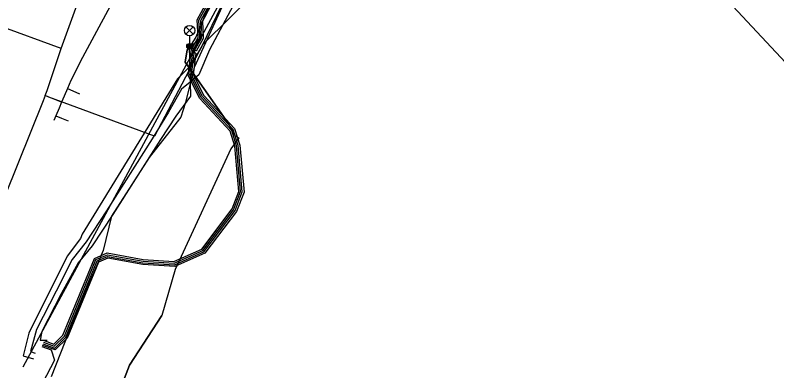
# Model space of a CAD drawing. Extents: x -595540 to -593988, y -1160850 to -1159202.
# Drawn here: x -594294.7 to -594240, y -1160596.1 to -1160570.6 of the extents above; entities that cross this region are included whole.
import ezdxf

# ---------------------------------------------------------------- set-up
doc = ezdxf.new("R2010")
doc.units = 0
for name, color, linetype in [('BVK-VODOVOD_trasa neprovozované sítě', 7, 'Continuous'), ('BVK-VODOVOD_trasa sítě', 7, 'Continuous'), ('BVK-VODOVOD_trasa zrušené sítě', 7, 'Continuous'), ('CETIN_kabel podzemní', 7, 'Continuous'), ('DSP-SDEL-VODAFONE_kabel', 7, 'Continuous'), ('EON-NN_kabel', 7, 'Continuous'), ('TSB_kabel VO', 7, 'Continuous'), ('TSB_lampy VO', 7, 'Continuous')]:
    doc.layers.add(name, color=color, linetype=linetype)

msp = doc.modelspace()

# ---------------------------------------------------------------- linework, layer by layer
at = {"layer": 'BVK-VODOVOD_trasa neprovozované sítě'}
for p, q in [((-594291.73, -1160576.69), (-594292.24, -1160576.49)), ((-594291.13, -1160576.42), (-594291.32, -1160576.86)), ((-594291.32, -1160576.86), (-594291.73, -1160576.69)), ((-594291.32, -1160576.86), (-594291.5, -1160577.29))]:
    msp.add_line(p, q, dxfattribs=at)
for points in [[(-594231.76, -1160518.96), (-594236.62, -1160522.41), (-594239.3, -1160524.52), (-594241.6, -1160526.54), (-594247.56, -1160531.92), (-594248.28, -1160532.61), (-594248.64, -1160532.93), (-594248.98, -1160533.27), (-594249.23, -1160533.5), (-594261.98, -1160544.08), (-594264.51, -1160546.25), (-594265.79, -1160546.11), (-594266.63, -1160545.19), (-594267.71, -1160545.17), (-594272.23, -1160549.48), (-594276.44, -1160553.66), (-594279.18, -1160556.77), (-594282.17, -1160560.9), (-594285.47, -1160565.83), (-594287, -1160568.38), (-594289.83, -1160573.64), (-594290.664, -1160575.302), (-594290.91, -1160575.88), (-594291.13, -1160576.42)], [(-594291.5, -1160577.29), (-594291.73, -1160577.83), (-594291.87, -1160578.172)]]:
    msp.add_lwpolyline(points, dxfattribs=at)
at = {"layer": 'BVK-VODOVOD_trasa sítě'}
for p, q in [((-594291.346, -1160573.014), (-594297.829, -1160570.63)), ((-594292.497, -1160576.389), (-594292.658, -1160576.764)), ((-594292.497, -1160576.389), (-594292.363, -1160576.016)), ((-594292.24, -1160576.49), (-594292.497, -1160576.389))]:
    msp.add_line(p, q, dxfattribs=at)
for points in [[(-594292.363, -1160576.016), (-594291.346, -1160573.014), (-594287.553, -1160562.514), (-594285.45, -1160556.69), (-594285.028, -1160542.534), (-594284.896, -1160538.041), (-594284.877, -1160537.544), (-594284.85, -1160536.56)], [(-594290.91, -1160575.88), (-594290.52, -1160576.05), (-594290.05, -1160576.26)], [(-594292.658, -1160576.764), (-594303.62, -1160604.02), (-594315.91, -1160637.18), (-594319.14, -1160646.13), (-594334.09, -1160685.85), (-594339.729, -1160698.34), (-594373.62, -1160759.16), (-594404.485, -1160814.598), (-594408.34, -1160821.09), (-594414.6, -1160832.37), (-594420.45, -1160842.93), (-594420.622, -1160843.241)], [(-594291.73, -1160577.83), (-594291.32, -1160578), (-594290.85, -1160578.2)]]:
    msp.add_lwpolyline(points, dxfattribs=at)
at = {"layer": 'BVK-VODOVOD_trasa zrušené sítě'}
msp.add_lwpolyline([(-594271.061, -1160562.676), (-594271.213, -1160562.826), (-594281.2, -1160572.75), (-594284.65, -1160579.31), (-594292.24, -1160576.49)], dxfattribs=at)
at = {"layer": 'CETIN_kabel podzemní'}
for points in [[(-594397.69, -1160477.62), (-594394.16, -1160480.82), (-594384.75, -1160496.07), (-594375, -1160498.47), (-594367.92, -1160501.34), (-594349.23, -1160495.18), (-594324.43, -1160495.87), (-594318.64, -1160500), (-594300.05, -1160520.27), (-594288.48, -1160533), (-594285.33, -1160530.34), (-594270.76, -1160546.62), (-594270.1, -1160547.36), (-594265.41, -1160552.56), (-594264.66, -1160553.39), (-594258.99, -1160559.65), (-594255.5, -1160556.7), (-594237.64, -1160575.85), (-594236.34, -1160574.96), (-594224.6, -1160583.12), (-594216.1, -1160588.67), (-594201.71, -1160597.78)], [(-594239.36, -1160543.16), (-594241.69, -1160541.25), (-594242.43, -1160541.26), (-594243.35, -1160541.64), (-594252.82, -1160548.85), (-594253.4, -1160549.23), (-594255.79, -1160548.46), (-594257.96, -1160548.19), (-594259.48, -1160548.53), (-594260.66, -1160549.12), (-594263.11, -1160551.12), (-594266.19, -1160553.91), (-594271.27, -1160558.34), (-594275.06, -1160562.25), (-594277.26, -1160565.18), (-594279.79, -1160569.99), (-594281.8, -1160574.36), (-594282.43, -1160576.88), (-594282.77, -1160577.93), (-594285.04, -1160580.84), (-594287.75, -1160585.04), (-594288.34, -1160587.52), (-594290.41, -1160592.38), (-594292.07, -1160596.59)]]:
    msp.add_lwpolyline(points, dxfattribs=at)
at = {"layer": 'DSP-SDEL-VODAFONE_kabel'}
for points in [[(-594278.87, -1160579.28), (-594279.36, -1160578.36), (-594281.91, -1160574.75), (-594282.46, -1160573.99), (-594282.3, -1160573.09), (-594281.88, -1160572.73), (-594281.32, -1160572.25), (-594281.31, -1160571.23), (-594279.07, -1160566.98), (-594277.64, -1160565.39), (-594273.77, -1160560.57), (-594267.37, -1160555.24), (-594263.75, -1160551.61), (-594261.17, -1160549.59)], [(-594279.07, -1160566.98), (-594281.31, -1160571.23), (-594281.32, -1160572.25), (-594282.3, -1160573.09), (-594282.46, -1160573.99), (-594281.91, -1160574.75), (-594279.36, -1160578.36), (-594278.87, -1160579.28), (-594278.59, -1160579.42), (-594279.17, -1160580.22), (-594283.18, -1160588.87), (-594284.12, -1160592.17), (-594286.45, -1160595.75), (-594287.29, -1160597.93)], [(-594278.87, -1160579.28), (-594278.59, -1160579.42), (-594279.17, -1160580.22), (-594283.18, -1160588.87), (-594284.12, -1160592.17)], [(-594327.4, -1160690.13), (-594325.66, -1160686.38), (-594320.35, -1160671.64), (-594316.63, -1160661.17), (-594313.22, -1160652.2), (-594311.69, -1160647.61), (-594307.97, -1160636.56), (-594305.86, -1160634.1), (-594303.06, -1160632.07), (-594298.88, -1160630.06), (-594298.35, -1160629.49), (-594296.72, -1160620.46), (-594293.33, -1160607.75), (-594292.24, -1160605.24), (-594292.1, -1160604.59), (-594291.27, -1160603.58), (-594289.98, -1160602.39), (-594288.64, -1160599.74), (-594287.29, -1160597.93), (-594286.45, -1160595.75), (-594284.12, -1160592.17)]]:
    msp.add_lwpolyline(points, dxfattribs=at)
at = {"layer": 'EON-NN_kabel'}
for points in [[(-594277.88, -1160567.39), (-594278.25, -1160568), (-594278.598, -1160568.113), (-594279.838, -1160569.926), (-594281.259, -1160572.848), (-594282.124, -1160574.286), (-594282.144, -1160574.32), (-594283.012, -1160575.193), (-594289.846, -1160586.347), (-594289.976, -1160586.641), (-594290.921, -1160587.916), (-594293.671, -1160593.439), (-594294.075, -1160595.062), (-594293.346, -1160595.277)], [(-594279.015, -1160569.922), (-594280.71, -1160573.099), (-594281.471, -1160574.906), (-594282.095, -1160575.423), (-594282.704, -1160575.928), (-594283.639, -1160577.583), (-594284.823, -1160579.479), (-594288.099, -1160584.657), (-594289.553, -1160586.894), (-594290.561, -1160588.154), (-594291.702, -1160590.426), (-594293.118, -1160593.175), (-594293.567, -1160594.76), (-594293.21, -1160594.883)], [(-594280.588, -1160569.504), (-594281.698, -1160572.192), (-594282.025, -1160572.722), (-594282.157, -1160572.973), (-594282.124, -1160574.286), (-594282.095, -1160575.423), (-594282.069, -1160576.426), (-594283.133, -1160577.853), (-594284.214, -1160579.527), (-594287.652, -1160584.921), (-594289.118, -1160587.176), (-594290.134, -1160588.382), (-594291.346, -1160590.608), (-594292.744, -1160593.323), (-594292.862, -1160593.947), (-594292.366, -1160593.958)]]:
    msp.add_lwpolyline(points, dxfattribs=at)
at = {"layer": 'TSB_kabel VO'}
for points in [[(-594262.86, -1160562.69), (-594263.23, -1160565.91), (-594277.75, -1160565.55), (-594294.1, -1160595.89)], [(-594279.578, -1160568.008), (-594281.218, -1160571.022), (-594281.158, -1160572.293), (-594281.664, -1160573.202), (-594282, -1160572.891), (-594282.137, -1160572.847), (-594282.082, -1160572.979), (-594281.677, -1160573.353), (-594281.874, -1160574.868), (-594281.111, -1160576.386), (-594278.9, -1160578.757), (-594278.532, -1160579.945), (-594278.227, -1160583.316), (-594278.761, -1160584.699), (-594281.035, -1160587.696), (-594283.197, -1160588.652), (-594285.502, -1160588.509), (-594288.009, -1160588.057), (-594288.681, -1160588.346), (-594290.917, -1160593.792), (-594291.784, -1160594.648), (-594292.702, -1160594.32)], [(-594292.662, -1160594.207), (-594291.815, -1160594.509), (-594291.019, -1160593.724), (-594288.774, -1160588.255), (-594288.023, -1160587.932), (-594285.487, -1160588.39), (-594283.219, -1160588.531), (-594281.112, -1160587.599), (-594278.867, -1160584.64), (-594278.349, -1160583.299), (-594278.651, -1160579.968), (-594279.007, -1160578.819), (-594281.21, -1160576.455), (-594281.998, -1160574.889), (-594281.772, -1160573.149), (-594281.279, -1160572.264), (-594281.339, -1160570.994), (-594279.679, -1160567.943)], [(-594292.622, -1160594.094), (-594291.845, -1160594.371), (-594291.121, -1160593.656), (-594288.866, -1160588.165), (-594288.037, -1160587.808), (-594285.473, -1160588.27), (-594283.241, -1160588.409), (-594281.188, -1160587.501), (-594278.973, -1160584.58), (-594278.471, -1160583.281), (-594278.769, -1160579.992), (-594279.113, -1160578.881), (-594281.31, -1160576.525), (-594282.122, -1160574.911), (-594281.888, -1160573.111), (-594281.401, -1160572.236), (-594281.461, -1160570.966), (-594279.781, -1160567.877)], [(-594292.581, -1160593.981), (-594291.876, -1160594.232), (-594291.223, -1160593.588), (-594288.959, -1160588.074), (-594288.051, -1160587.683), (-594285.458, -1160588.151), (-594283.263, -1160588.288), (-594281.265, -1160587.404), (-594279.079, -1160584.521), (-594278.593, -1160583.264), (-594278.888, -1160580.015), (-594279.22, -1160578.943), (-594281.409, -1160576.594), (-594282.246, -1160574.932), (-594282.004, -1160573.073), (-594281.522, -1160572.207), (-594281.582, -1160570.938), (-594279.882, -1160567.812)], [(-594292.736, -1160594.405), (-594292.07, -1160594.64), (-594291.83, -1160595.38), (-594293.24, -1160598.082)]]:
    msp.add_lwpolyline(points, dxfattribs=at)
at = {"layer": 'TSB_lampy VO'}
for p, q in [((-594282.402, -1160571.987), (-594281.872, -1160571.457)), ((-594282.402, -1160571.457), (-594281.872, -1160571.987)), ((-594282.402, -1160571.987), (-594281.872, -1160571.457)), ((-594282.402, -1160571.457), (-594281.872, -1160571.987)), ((-594282.137, -1160572.097), (-594282.137, -1160572.847)), ((-594282.137, -1160572.097), (-594282.137, -1160572.847))]:
    msp.add_line(p, q, dxfattribs=at)
for centre, radius in [((-594282.137, -1160571.722), 0.375), ((-594282.137, -1160571.722), 0.375), ((-594282.137, -1160572.847), 0.2), ((-594282.137, -1160572.847), 0.2), ((-594282.137, -1160572.847), 0.145), ((-594282.137, -1160572.847), 0.145), ((-594282.137, -1160572.847), 0.0876), ((-594282.137, -1160572.847), 0.0876)]:
    msp.add_circle(centre, radius, dxfattribs=at)

doc.saveas('drawing.dxf')
